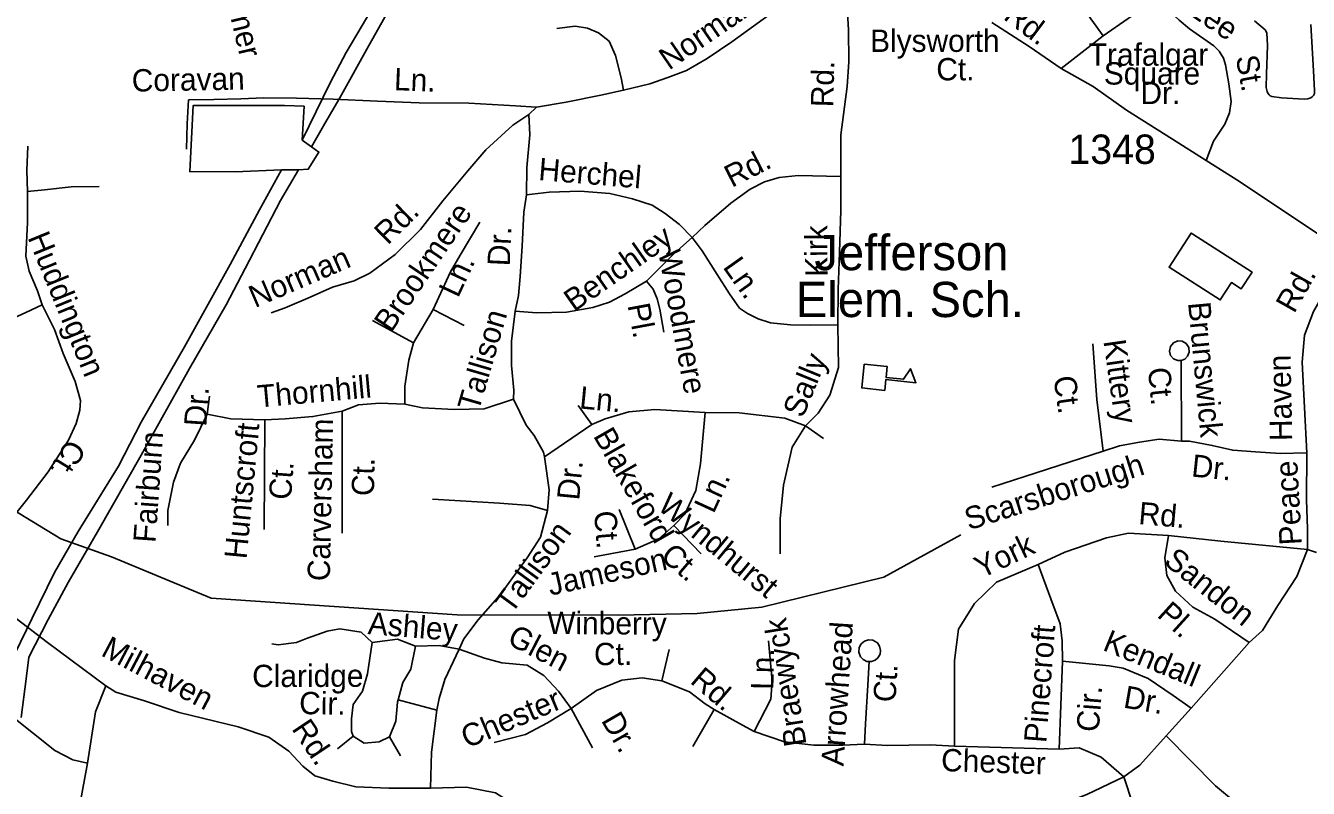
# Model space of a CAD drawing. Extents: x 1547597 to 1699558, y 810033 to 920809.
# Drawn here: x 1606161 to 1611614, y 861718 to 864963 of the extents above; entities that cross this region are included whole.
import ezdxf

# ---------------------------------------------------------------- set-up
doc = ezdxf.new("R2010")
doc.units = 0
for name, color, linetype in [('Exist Cultural Educational Facility Elementary CELL', 7, 'Continuous'), ('Exist Cultural Educational Facility Elementary Label', 7, 'Continuous'), ('Exist Cultural Warehouse Building Footprint', 7, 'Continuous'), ('Exist Hydrographic Creek Single Shore', 7, 'Continuous'), ('Exist Road Non-System Type 51', 7, 'Continuous'), ('Exist Road Non-System Type 51 Label', 7, 'Continuous'), ('Exist Road Secondary Type 51 Label', 7, 'Continuous'), ('Exist Road Secondary Type 51 Number Label', 7, 'Continuous'), ('Exist Road Secondary Type 51 Undivided 4 Lane Attributed', 7, 'Continuous'), ('Exist Utilities Electrical Transmission Line', 7, 'Continuous')]:
    doc.layers.add(name, color=color, linetype=linetype)

msp = doc.modelspace()

# ---------------------------------------------------------------- linework, layer by layer
at = {"layer": 'Exist Cultural Educational Facility Elementary CELL'}
msp.add_lwpolyline([(1609726.3, 863522.6), (1609823.6, 863512.4), (1609818.8, 863466.6), (1609893.5, 863458.7), (1609922.5, 863503), (1609945.6, 863443.6), (1609817.8, 863457), (1609813, 863411.3), (1609715.6, 863421.5)], close=True, dxfattribs=at)
at = {"layer": 'Exist Cultural Warehouse Building Footprint'}
msp.add_lwpolyline([(1611122.5, 864076), (1611374.9, 863915), (1611329.2, 863843.4), (1611287.3, 863870.2), (1611240.1, 863796.1), (1611022.5, 863934.9), (1611115.4, 864080.5)], close=True, dxfattribs=at)
at = {"layer": 'Exist Hydrographic Creek Single Shore'}
msp.add_lwpolyline([(1610136.7, 862796.8), (1609809.7, 862616.4), (1609290.7, 862489), (1609015.7, 862461.8), (1608681.7, 862455.4), (1607996, 862456), (1606949.6, 862526.9), (1606525.7, 862702.7), (1606309.6, 862779.3), (1606070.6, 862925.3), (1605796.7, 863045.8), (1605441.7, 863309.1), (1605249.2, 863443), (1605252.1, 863582.3), (1605258, 863757), (1605250.4, 863968), (1605212.5, 864218.3), (1605281.7, 864426.5)], dxfattribs=at)
at = {"layer": 'Exist Road Non-System Type 51'}
for p, q in [((1610563.9, 864780.4), (1610742.2, 864920)), ((1608300.3, 864584.9), (1608333, 864616.3))]:
    msp.add_line(p, q, dxfattribs=at)
for points in [[(1609661.5, 865359.5), (1609565.4, 865247.4), (1609439, 865111.7), (1609321.7, 865009.8), (1609163.3, 864895), (1609058.1, 864822.9), (1608969.9, 864772.4), (1608890.8, 864742), (1608814.2, 864715.4), (1608701.8, 864689.4)], [(1609627.1, 864321.2), (1609627.1, 864499.1), (1609653.9, 864703.7), (1609661, 864808.7), (1609659.6, 864944.8), (1609653.8, 865041.3), (1609657.2, 865125.2), (1609662.3, 865189.6), (1609659.8, 865273.7), (1609661.5, 865359.5)], [(1610235.6, 865181.2), (1610302.7, 865132), (1610361.9, 865090.8), (1610387.4, 865076.5), (1610440.2, 865113.4), (1610492.8, 865150.4), (1610525.3, 865175.9), (1610537.6, 865183.3), (1610547.3, 865185.5), (1610557.8, 865182.7), (1610565.1, 865177.1), (1610594.2, 865132.5), (1610647, 865059.6), (1610689.7, 864992.9), (1610742.2, 864920)], [(1610742.2, 864920), (1610847.6, 864994.1), (1610993.2, 865091.4)], [(1611179.7, 864389.5), (1611211.4, 864471.6), (1611258.7, 864544.7), (1611279.7, 864592.3), (1611286.4, 864640.2), (1611276, 864716.2), (1611261.4, 864796.6), (1611253.9, 864824.6), (1611235.7, 864854.1), (1611212.6, 864877.4), (1611108.4, 864949.2), (1611065.1, 864986.1), (1611023.9, 865024.7), (1610993.2, 865091.4)], [(1608701.8, 864689.4), (1608692.9, 864741.6), (1608668.6, 864836), (1608641.8, 864896.6), (1608596.5, 864933.3), (1608549.9, 864952.7), (1608497.2, 864961.1), (1608419, 864950.5)], [(1611384.9, 864984.2), (1611430.1, 864945.3), (1611437.9, 864933.3), (1611440.8, 864879.2), (1611436.5, 864757.2), (1611435.5, 864699.4), (1611438.6, 864682.9), (1611441.6, 864675.3), (1611447.1, 864668.8), (1611452.4, 864664.2), (1611459.7, 864661.3), (1611500.7, 864656.3), (1611596.4, 864650.5), (1611612.2, 864652), (1611624.5, 864655.9), (1611631.2, 864659.8), (1611636.7, 864665.7), (1611640.1, 864674.8), (1611641, 864687.6), (1611636.7, 864771.6), (1611624.3, 864967.7)], [(1608701.8, 864689.4), (1608605.5, 864667.4), (1608459.3, 864637.9), (1608333, 864616.3)], [(1606845.1, 864437.7), (1606847.1, 864545.6), (1606853, 864647.5)], [(1608333, 864616.3), (1608243, 864621.9), (1608045.6, 864633.5), (1607833.7, 864635.4), (1607656.1, 864642.6), (1607468.4, 864650.2), (1607312.6, 864655), (1607172.7, 864655.6), (1607074.8, 864651.4), (1606960.9, 864649.5), (1606853, 864647.5)], [(1607203.8, 863741.5), (1607264.1, 863762.3), (1607370.9, 863808.3), (1607465.6, 863850.6), (1607558, 863876.8), (1607624.5, 863909.6), (1607731.9, 863989.5), (1607839.7, 864095.6), (1607933.9, 864217.7), (1608040.1, 864345.9), (1608117.8, 864434.3), (1608231.6, 864540.3), (1608300.3, 864584.9)], [(1608300.3, 864584.9), (1608304.8, 864498.8), (1608292.1, 864359.2), (1608290, 864243.3)], [(1606168.3, 864258.2), (1606165.9, 864346.3), (1606170, 864450)], [(1608994.1, 864062.4), (1609049, 864113.5), (1609158.5, 864207.3), (1609241.6, 864267.9), (1609302, 864298.6), (1609364.5, 864317.6), (1609444.5, 864326), (1609627.1, 864321.2)], [(1609613.7, 863690.5), (1609615.1, 863840.2), (1609620.4, 863999.1), (1609626.9, 864177.1), (1609627.1, 864321.2)], [(1606231.4, 863775.2), (1606210.4, 863835.5), (1606176.1, 863918.2), (1606161.3, 863982.4), (1606167.9, 864126.3), (1606168.3, 864258.2)], [(1606168.3, 864258.2), (1606240.5, 864264.9), (1606354.6, 864276.8), (1606472.5, 864278.6)], [(1608994.1, 864062.4), (1608941.2, 864117.5), (1608880.1, 864164.5), (1608824.8, 864199.5), (1608741.3, 864227), (1608643.9, 864248.8), (1608518, 864259.1), (1608386.3, 864255.4), (1608290, 864243.3)], [(1608290, 864243.3), (1608278.7, 864169.5), (1608272, 864025.6), (1608263.5, 863895.9), (1608255.8, 863815.4), (1608242.4, 863748.3)], [(1607893.7, 863755), (1607967.5, 863916), (1608007.7, 863986.5), (1608091.5, 864127.4)], [(1608800.8, 863876), (1608841.5, 863917.4), (1608918.9, 863995.8), (1608994.1, 864062.4)], [(1608994.1, 864062.4), (1609037, 864005.7), (1609100.9, 863904.5), (1609153.3, 863821.6), (1609196.3, 863760.9), (1609229.8, 863738.2), (1609275.2, 863715.5), (1609326.9, 863698.4), (1609412.8, 863690.9), (1609496.6, 863689.4), (1609613.7, 863690.5)], [(1611782.8, 863992.3), (1611709.5, 863875.9), (1611636.2, 863746.9), (1611598.2, 863645.7), (1611588.1, 863531.8), (1611608.5, 863145.5)], [(1608242.4, 863748.3), (1608334.6, 863740.8), (1608460.6, 863744.4), (1608572.8, 863764.3), (1608643.3, 863786.9), (1608709.9, 863821.8), (1608800.8, 863876)], [(1608800.8, 863876), (1608828.1, 863841.6), (1608845.9, 863800.6), (1608856.4, 863757), (1608874.6, 863658.8)], [(1606231.4, 863775.2), (1606160.9, 863742.4), (1606007.6, 863673.3), (1605862.7, 863614), (1605740.2, 863582.3)], [(1605905.9, 862603.8), (1605969.6, 862696.5), (1606065.8, 862822.6), (1606163.9, 862944.7), (1606256.2, 863065.1), (1606342.6, 863199.4), (1606375.8, 863270.8), (1606390.8, 863326.5), (1606393.6, 863368.5), (1606371.2, 863448.8), (1606319.4, 863567.7), (1606283.3, 863670.3), (1606231.4, 863775.2)], [(1607809.9, 863614.1), (1607635.6, 863708)], [(1607809.9, 863614.1), (1607893.7, 863755)], [(1607893.7, 863755), (1608024.5, 863687.9)], [(1608242.4, 863748.3), (1608225.6, 863620.8), (1608225.6, 863516.8), (1608235.7, 863412.8), (1608235.4, 863373.8)], [(1609613.7, 863690.5), (1609616.8, 863508.3), (1609579.9, 863390.9), (1609529.6, 863313.7), (1609476, 863260)], [(1607773, 863352.4), (1607773, 863429.5), (1607789.8, 863540.3), (1607809.9, 863614.1)], [(1610698.7, 863609.8), (1610714.4, 863373.2), (1610741.5, 863152.3)], [(1611073.7, 863538.9), (1611059.5, 863538), (1611041.6, 863545), (1611028.7, 863559.6), (1611023.3, 863578.8), (1611027.7, 863598.7), (1611041.2, 863614), (1611059, 863621.7), (1611077.2, 863620.7), (1611095, 863610.3), (1611106.3, 863594.3), (1611107.8, 863573.2), (1611100.7, 863556.2), (1611089.2, 863544.6), (1611073.7, 863538.9)], [(1611073.7, 863538.9), (1611074.8, 863195.1)], [(1606932.7, 863309.7), (1606942.8, 863386.9)], [(1607506, 863323.1), (1607382, 863299.6), (1607264.6, 863289.6), (1607177.5, 863286.2)], [(1607773, 863352.4), (1607667, 863356.7), (1607576.4, 863350), (1607506, 863323.1)], [(1607506, 863323.1), (1607506, 862803.1)], [(1608235.4, 863373.8), (1608109.5, 863333.2), (1607982.1, 863329.8), (1607848, 863336.5), (1607773, 863352.4)], [(1608235.4, 863373.8), (1608289.1, 863263.1), (1608322.6, 863219.5), (1608362.8, 863149), (1608366.2, 863128.9)], [(1608510.4, 863347), (1608567.3, 863266.4)], [(1609050.1, 863316.8), (1608835.6, 863330.2), (1608724.9, 863320.1), (1608624.3, 863289.9), (1608567.3, 863266.4)], [(1606932.7, 863309.7), (1606879.1, 863199), (1606818.7, 863101.7), (1606788.6, 863021.1), (1606765.1, 862900.4), (1606765.1, 862836.6)], [(1607177.5, 863286.2), (1607033.3, 863289.6), (1606932.7, 863309.7)], [(1607177.5, 863286.2), (1607174.1, 862819.8)], [(1609050.1, 863316.8), (1609030, 863098.7), (1609009.9, 862984.6), (1608963, 862883.9), (1608916, 862837)], [(1609476, 863260), (1609388.7, 863293.3), (1609194.5, 863315.5), (1609050.1, 863316.8)], [(1608567.3, 863266.4), (1608366.2, 863128.9)], [(1609476, 863260), (1609419, 863169.4), (1609382.1, 863008.4), (1609368.7, 862864.1), (1609368.7, 862716.5)], [(1609476, 863260), (1609553.1, 863206.4)], [(1611074.8, 863195.1), (1610980.2, 863204.1), (1610896.8, 863190.6), (1610811.3, 863174.8), (1610741.5, 863152.3)], [(1611608.5, 863145.5), (1611495.9, 863143.3), (1611390, 863150), (1611293.2, 863156.8), (1611205.4, 863177.1), (1611108.5, 863195.1), (1611074.8, 863195.1)], [(1608366.2, 863128.9), (1608386.3, 862988), (1608379.6, 862900.7)], [(1610741.5, 863152.3), (1610268.5, 862999)], [(1611608.5, 863145.5), (1611606, 862946.1), (1611611.1, 862822.1), (1611611.1, 862733.6)], [(1608379.6, 862900.7), (1608305.8, 862920.8), (1608175.1, 862930.9), (1607890.1, 862947.7)], [(1608379.6, 862900.7), (1608349.4, 862786.6), (1608292.4, 862699.4), (1608178.4, 862541.7), (1608084.6, 862434.3), (1608024.2, 862353.8), (1608004.1, 862310.2)], [(1608751.7, 862736.3), (1608684.7, 862904.1)], [(1608916, 862837), (1608852.3, 862779.9), (1608751.7, 862736.3)], [(1608916, 862837), (1609033.4, 862716.2)], [(1611019.5, 862794.3), (1610850.1, 862804.4), (1610756.5, 862784.2), (1610579.6, 862723.5), (1610465.8, 862670.3)], [(1611019.5, 862794.3), (1611004.4, 862699.1), (1611012, 862623.1), (1611049.9, 862557.4), (1611123.2, 862489), (1611216.8, 862438.4), (1611363.3, 862338.9)], [(1611611.1, 862733.6), (1611242, 862769), (1611019.5, 862794.3)], [(1608751.7, 862736.3), (1608577.4, 862702.8)], [(1611611.1, 862733.6), (1611565.6, 862619.7), (1611484.7, 862495.7), (1611419, 862389.5), (1611363.3, 862338.9)], [(1611611.1, 862733.6), (1611649, 862720.9)], [(1610465.8, 862670.3), (1610289, 862595.5), (1610195.4, 862504.4), (1610127.2, 862395.6), (1610109.5, 862261.5), (1610109.5, 861897.2)], [(1610465.8, 862670.3), (1610519.1, 862524.7), (1610559.5, 862418.4), (1610567.1, 862345), (1610569.6, 862259)], [(1606501.1, 862154.2), (1606253, 862338.8), (1605905.9, 862603.8)], [(1607633.6, 862339.1), (1607586.6, 862382.7), (1607496.1, 862396.1), (1607442.5, 862386.1), (1607355.3, 862355.9), (1607311.7, 862339.1), (1607234.6, 862329), (1607207.8, 862332.4)], [(1607818, 862322.3), (1607740.9, 862352.5), (1607633.6, 862339.1)], [(1609318.4, 862345.1), (1609335.2, 862174), (1609328.4, 862096.9), (1609258.3, 861960.2)], [(1609747.7, 862257.5), (1609757.5, 862257.7), (1609773, 862263.4), (1609784.4, 862272.9), (1609793.3, 862288.2), (1609795.7, 862304.7), (1609791.4, 862322.4), (1609781.9, 862336.8), (1609763.1, 862348.2), (1609743.8, 862350), (1609726.8, 862344.7), (1609712.6, 862332.6), (1609704.5, 862317), (1609702.9, 862297.2), (1609710.1, 862277.6), (1609721.6, 862265.6), (1609737.7, 862258.3), (1609747.7, 862257.5)], [(1607633.6, 862339.1), (1607613.5, 862204.9), (1607593.3, 862131.1), (1607553.1, 862074), (1607546.4, 862013.6), (1607546.4, 861960), (1607553.1, 861939.8)], [(1607744.8, 862094.8), (1607764.3, 862168), (1607797.8, 862225), (1607818, 862322.3)], [(1608004.1, 862310.2), (1607918.5, 862325.7), (1607818, 862322.3)], [(1608004.1, 862310.2), (1607942.7, 862181.1), (1607919.3, 862100.5), (1607908.5, 862050.5)], [(1608004.1, 862310.2), (1608111.7, 862272.2), (1608185.4, 862252.1), (1608292.7, 862242), (1608363.1, 862198.4), (1608426.8, 862131.3), (1608480.5, 862057.5)], [(1608866, 862174.9), (1608896.2, 862309.1)], [(1611363.3, 862338.9), (1611115.7, 862059.1)], [(1609727.2, 861905.9), (1609730.9, 861991.9), (1609741.9, 862157.5), (1609747.7, 862257.5)], [(1610569.6, 862259), (1610554.5, 861884.5)], [(1610569.6, 862259), (1610766.8, 862238.8), (1610827.5, 862228.6), (1610933.7, 862185.6), (1611039.9, 862112.3), (1611115.7, 862059.1)], [(1608480.5, 862057.5), (1608587.7, 862134.6), (1608695, 862178.3), (1608782.2, 862188.3), (1608866, 862174.9)], [(1606424, 861825.4), (1606361.3, 861839.1), (1606284.2, 861879.3), (1606103.2, 862023.6), (1605962.4, 862124.3)], [(1606501.1, 862154.2), (1606457.5, 862043.5), (1606424, 861825.4)], [(1607882.4, 861718.1), (1607704.7, 861718.1), (1607563.9, 861724.8), (1607466.7, 861748.3), (1607389.6, 861771.7), (1607339.3, 861812), (1607278.9, 861875.7), (1607195.1, 861936.1), (1607064.4, 861979.8), (1606812.9, 862040.2), (1606665.4, 862090.5), (1606544.7, 862127.4), (1606501.1, 862154.2)], [(1608866, 862174.9), (1608983.4, 862127.9), (1609050.4, 862077.6), (1609087.3, 862054.1)], [(1607707.3, 861936.5), (1607734.2, 862003.6), (1607740.9, 862084.1), (1607744.8, 862094.8)], [(1607744.8, 862094.8), (1607908.5, 862050.5)], [(1607908.5, 862050.5), (1607885.7, 861872.4), (1607882.4, 861718.1)], [(1608480.5, 862057.5), (1608379.9, 861997.1), (1608286, 861946.7), (1608151.9, 861913.2)], [(1608480.5, 862057.5), (1608571, 861889.7)], [(1609087.3, 862054.1), (1608996.8, 861896.4)], [(1609087.3, 862054.1), (1609208, 861987), (1609258.3, 861960.2)], [(1611115.7, 862059.1), (1611009.1, 861941)], [(1609727.2, 861905.9), (1609635.2, 861901.5), (1609511.4, 861901.9), (1609387.7, 861915.8), (1609258.3, 861960.2)], [(1607553.1, 861939.8), (1607486.1, 861886.1)], [(1607553.1, 861939.8), (1607600, 861909.6), (1607663.7, 861916.3), (1607707.3, 861936.5)], [(1607707.3, 861936.5), (1607754.3, 861855.9)], [(1609727.2, 861905.9), (1609825.1, 861900.1), (1610006.8, 861902.8), (1610109.5, 861897.2)], [(1611009.1, 861941), (1610897.9, 861817), (1610829.6, 861766.4)], [(1611009.1, 861941), (1611219, 861728.5), (1611380.8, 861594.4), (1611454.1, 861510.9), (1611474.3, 861483)], [(1610554.5, 861884.5), (1610109.5, 861897.2)], [(1610554.5, 861884.5), (1610640, 861890.4), (1610733.5, 861849.9), (1610829.6, 861766.4)], [(1606424, 861825.4), (1606380.4, 861593.9)], [(1610829.6, 861766.4), (1610673.1, 861692.3), (1610365.7, 861573.6), (1610103.1, 861478.2)], [(1610923.2, 861515.3), (1610907.5, 861544.3), (1610867.4, 861651), (1610829.6, 861766.4)], [(1607882.4, 861718.1), (1608034.6, 861722.4), (1608158.6, 861698.9), (1608232.4, 861651.9), (1608343, 861568), (1608366.5, 861534.5)]]:
    msp.add_lwpolyline(points, dxfattribs=at)
at = {"layer": 'Exist Road Secondary Type 51 Undivided 4 Lane Attributed'}
msp.add_lwpolyline([(1611782.8, 863992.3), (1611322.1, 864299.7), (1611179.7, 864389.5), (1611037.1, 864480.8), (1610841.1, 864603.1), (1610699, 864703.7), (1610563.9, 864780.4), (1610427.9, 864875.2), (1610268, 864976.5)], dxfattribs=at)
at = {"layer": 'Exist Utilities Electrical Transmission Line'}
for p, q in [((1607375.4, 864447.8), (1607336, 864476.4)), ((1607248.2, 864349.9), (1607320.6, 864349.3))]:
    msp.add_line(p, q, dxfattribs=at)
for points in [[(1607375.4, 864447.8), (1607433.1, 864546.7), (1607496.7, 864655.7), (1607618, 864875.7), (1607782.5, 865168.9)], [(1607655.1, 865072.9), (1607523.7, 864849.2), (1607455.8, 864720.3), (1607336, 864476.4)], [(1607248.2, 864349.9), (1607052.1, 864340.9), (1606858.4, 864342), (1606872.9, 864623.7), (1607088.7, 864624.1), (1607260.5, 864623.4), (1607344.3, 864620.1), (1607336, 864476.4)], [(1607320.6, 864349.3), (1607362.1, 864352), (1607407.2, 864425.3), (1607375.4, 864447.8)], [(1607248.2, 864349.9), (1607155.5, 864179.3), (1607029.9, 863947.5), (1606836.5, 863596.9), (1606651.7, 863276), (1606554.9, 863089.5), (1606384.5, 862810.4), (1606283.9, 862636.1), (1606188.9, 862441.7), (1606114.6, 862291)], [(1607320.6, 864349.3), (1607243.9, 864219.9), (1607093.6, 863930.6), (1607013.2, 863776), (1606857, 863504.6), (1606651.4, 863135.9), (1606466.5, 862809.1), (1606341.1, 862593.3), (1606256.7, 862436.8), (1606174.4, 862276.1), (1606162.9, 862184.3), (1606142.1, 862018.9)]]:
    msp.add_lwpolyline(points, dxfattribs=at)

# ---------------------------------------------------------------- texts
at = {"layer": 'Exist Cultural Educational Facility Elementary Label'}
for s, p in [('Jefferson', (1609514.1, 863922.7)), ('Elem. Sch.', (1609435.3, 863723.2))]:
    msp.add_text(s, height=150, dxfattribs=at).set_placement(p)
at = {"layer": 'Exist Road Non-System Type 51 Label'}
for s, rotation, p in [('Kramer', 283.2996, (1606977.2, 865226.6)), ('Norman', 34.4484, (1608896, 864771.3)), ('Lee', 325.4495, (1611098.8, 865015.5)), ('Rd.', 88.3833, (1609593.7, 864615.2)), ('St.', 280.2859, (1611305.4, 864829.8)), ('Coravan', 1.0678, (1606612.6, 864682.3)), ('Ln.', 357.6763, (1607725.5, 864689.1)), ('Rd.', 26.9901, (1609162.8, 864272.4)), ('Herchel', 355.2938, (1608338.5, 864306.3)), ('Rd.', 44.536, (1607699.9, 864027)), ('Brookmere', 55.9005, (1607714.5, 863653.3)), ('Huddington', 292.2552, (1606167.7, 864062.4)), ('Dr.', 87.3262, (1608218.6, 863938.3)), ('Benchley', 34.9339, (1608492.2, 863743.2)), ('Kirk', 90.2038, (1609570.1, 863895)), ('Norman', 23.3308, (1607135.6, 863760.8)), ('Woodmere', 280.5077, (1608849.8, 864000.1)), ('Ln.', 305.3065, (1609122, 863936)), ('Ln.', 64.866, (1607998.8, 863801.3)), ('Rd.', 60.5593, (1611553.9, 863735.2)), ('Pl.', 280.5077, (1608719.3, 863773.9)), ('Brunswick', 275.2973, (1611102.8, 863784.2)), ('Tallison', 73.7258, (1608086.4, 863317.6)), ('Kittery', 278.1226, (1610742.7, 863621.5)), ('Sally', 67.7028, (1609464.9, 863289.7)), ('Haven', 91.1122, (1611545.8, 863196.6)), ('Ct.', 275.2973, (1610932, 863505.5)), ('Thornhill', 5.141, (1607149.2, 863338)), ('Ct.', 278.1226, (1610530.1, 863467.2)), ('Dr.', 86.0384, (1606928.5, 863255.3)), ('Ln.', 354.3443, (1608512.3, 863334.8)), ('Huntscroft', 84.5316, (1607099.6, 862691.2)), ('Carversham', 88.8435, (1607453.8, 862599)), ('Fairburn', 86.0384, (1606712.7, 862761.1)), ('Blakeford', 299.7713, (1608571.8, 863218)), ('Ct.', 238.3786, (1606341.5, 863210)), ('Ct.', 88.8435, (1607641.4, 862961)), ('Scarsborough', 17.6674, (1610170.8, 862815.4)), ('Dr.', 354.0217, (1611114.5, 863045.2)), ('Peace', 93.243, (1611587.2, 862755.3)), ('Ct.', 85.7668, (1607288.6, 862943.5)), ('Dr.', 84.5537, (1608514, 862941.5)), ('Ln.', 65.2837, (1609085.5, 862883.3)), ('Wyndhurst', 320.5199, (1608842.3, 862909.1)), ('Ct.', 274.5531, (1608577, 862895.8)), ('Rd.', 355.0182, (1610889.8, 862842.7)), ('Tallison', 53.81, (1608226.8, 862455.8)), ('York', 25.4492, (1610223.3, 862609)), ('Ct.', 319.4659, (1608854.3, 862697.5)), ('Sandon', 321.5815, (1610995.1, 862675.1)), ('Jameson', 12.6818, (1608391.6, 862537)), ('Pl.', 317.8889, (1610967, 862451)), ('Ashley', 355.4223, (1607613.1, 862374.5)), ('Winberry', 359.6465, (1608378.1, 862374.8)), ('Glen', 332.6487, (1608202.7, 862335.1)), ('Braewyck', 99.1579, (1609481.2, 861904.2)), ('Arrowhead', 86.2124, (1609637.7, 861810.8)), ('Pinecroft', 85.573, (1610499.8, 861909.3)), ('Milhaven', 332.1808, (1606476.2, 862285.2)), ('Kendall', 337.7257, (1610735.3, 862307.6)), ('Ct.', 0.6409, (1608577.5, 862241.5)), ('Ln.', 89.1116, (1609339.8, 862136.7)), ('Claridge', 0.1546, (1607123.8, 862148.6)), ('Rd.', 319.6172, (1608981.5, 862169)), ('Ct.', 86.6633, (1609859, 862082.4)), ('Cir.', 359.0093, (1607322.9, 862034)), ('Chester', 22.9264, (1608037.1, 861887.1)), ('Cir.', 85.573, (1610722.8, 861955.4)), ('Dr.', 350.0994, (1610824.3, 862062.2)), ('Rd.', 303.714, (1607289, 861971.3)), ('Dr.', 300.0169, (1608605.3, 862007.2)), ('Chester', 358.1574, (1610051.8, 861791.6))]:
    msp.add_text(s, height=95, rotation=rotation, dxfattribs=at).set_placement(p)
for s, p in [('Blysworth', (1609751, 864851.5)), ('Trafalgar', (1610680.7, 864792.7)), ('Ct.', (1610032.4, 864730.4)), ('Square', (1610744.6, 864712.4)), ('Dr.', (1610900.6, 864629.4))]:
    msp.add_text(s, height=95, dxfattribs=at).set_placement(p)
at = {"layer": 'Exist Road Secondary Type 51 Label'}
msp.add_text('Rd.', height=95, rotation=322.945, dxfattribs=at).set_placement((1610313.2, 864993.6))
at = {"layer": 'Exist Road Secondary Type 51 Number Label'}
msp.add_text('1348', height=125, dxfattribs=at).set_placement((1610594.1, 864374.9))

doc.saveas('drawing.dxf')
